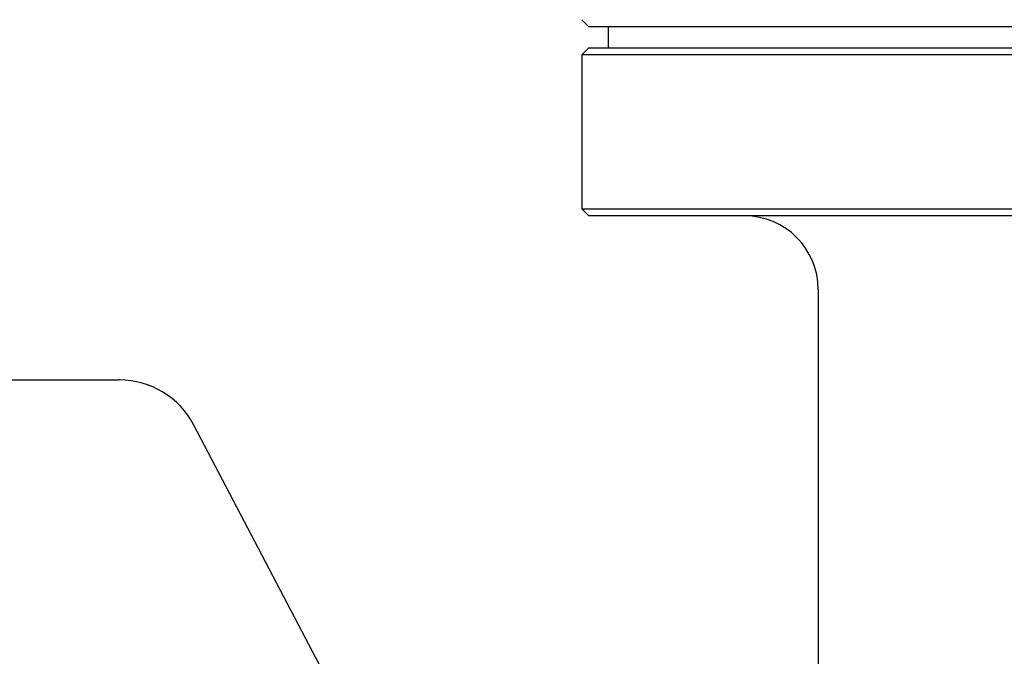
# Model space of a CAD drawing. Header units: inches. Extents: x 24 to 1128, y -74 to 748.
# Tile 456 of 557: x 939.52 to 945.38, y 314.41 to 318.2. Entities that reach past the tile are written whole.
import ezdxf

# ---------------------------------------------------------------- set-up
doc = ezdxf.new("R2010")
doc.units = ezdxf.units.IN
doc.header["$LTSCALE"] = 32
doc.header["$MEASUREMENT"] = 0
doc.layers.add('Visible (ANSI)', color=7, linetype='Continuous', lineweight=30)

msp = doc.modelspace()

# ---------------------------------------------------------------- linework, layer by layer
at = {"layer": 'Visible (ANSI)'}
for p, q in [((942.90645, 318.15391), (942.86479, 318.19558)), ((951.13562, 318.15391), (942.90645, 318.15391)), ((943.02104, 318.15391), (943.02104, 318.02891)), ((942.90645, 318.02891), (942.86479, 317.98725)), ((942.90645, 318.02891), (951.13562, 318.02891)), ((951.17729, 317.98725), (942.86479, 317.98725)), ((942.86479, 317.98725), (942.86479, 317.07058)), ((942.90645, 317.02891), (942.86479, 317.07058)), ((942.86479, 317.07058), (951.17729, 317.07058)), ((951.13562, 317.02891), (942.90645, 317.02891)), ((944.27104, 316.59141), (944.27104, 312.05766)), ((938.83604, 316.05266), (940.11377, 316.05266)), ((942.14554, 312.7535), (940.55662, 315.78479))]:
    msp.add_line(p, q, dxfattribs=at)
for centre, radius, start in [((943.83354, 316.59141), 0.4375, 0), ((940.11377, 315.55266), 0.5, 27.662302)]:
    msp.add_arc(centre, radius, start, 90, dxfattribs=at)

doc.saveas('drawing.dxf')
